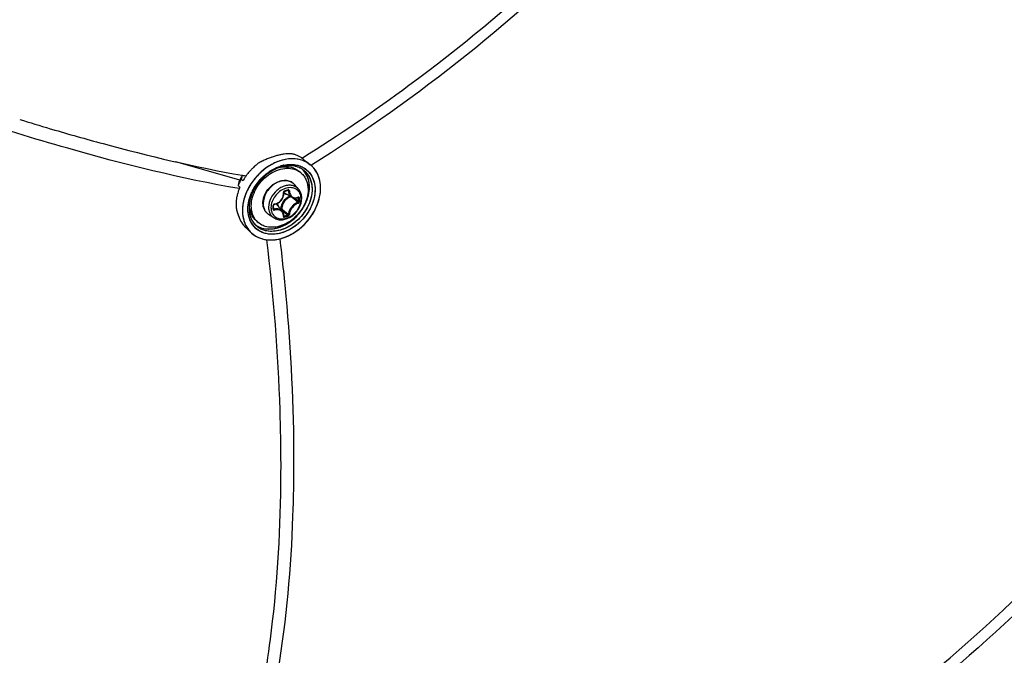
# Model space of a CAD drawing. Header units: millimetres. Extents: x 0 to 420, y 0 to 297.
# Tile 385 of 514: x 358 to 372, y 191 to 200. Entities that reach past the tile are written whole.
import ezdxf

# ---------------------------------------------------------------- set-up
doc = ezdxf.new("R2010")
doc.units = ezdxf.units.MM
doc.header["$LTSCALE"] = 23.1
doc.layers.get('0').update_dxf_attribs({"linetype": 'CONTINUOUS'})

msp = doc.modelspace()

# ---------------------------------------------------------------- linework, layer by layer
at = {"color": 7, "linetype": 'Continuous'}
for p, q in [((358.5304, 198.3038), (358.5495, 198.2983)), ((358.5304, 198.3038), (358.5496, 198.2982)), ((361.1307, 197.5958), (360.2529, 197.8492)), ((361.9828, 197.8999), (361.9907, 197.9048)), ((361.9829, 197.8998), (361.9908, 197.9047)), ((362.0026, 197.8857), (362.0979, 197.8096)), ((362.1162, 197.804), (362.1093, 197.7997)), ((362.1162, 197.804), (362.1094, 197.7997)), ((361.5386, 197.7156), (361.5488, 197.7223)), ((361.5547, 197.7261), (361.5556, 197.7267)), ((361.5552, 197.7249), (361.5561, 197.7255)), ((361.687, 197.7744), (361.6877, 197.7746)), ((361.687, 197.7743), (361.6877, 197.7744)), ((361.6925, 197.7905), (361.6932, 197.7907)), ((361.6991, 197.7786), (361.6969, 197.7778)), ((361.6991, 197.7786), (361.6969, 197.7779)), ((361.9732, 197.695), (361.9482, 197.7167)), ((361.1175, 197.5649), (361.1178, 197.5659)), ((361.1175, 197.5649), (361.1179, 197.5658)), ((361.1175, 197.5649), (361.1179, 197.5658)), ((361.1175, 197.5649), (361.1179, 197.5658)), ((361.1507, 197.6101), (361.1742, 197.5891)), ((361.1608, 197.6524), (361.1575, 197.6385)), ((361.1608, 197.6524), (361.1591, 197.6455)), ((361.1616, 197.6544), (361.1608, 197.6524)), ((361.1742, 197.5891), (361.1748, 197.5901)), ((361.1748, 197.5901), (361.1742, 197.5891)), ((361.2158, 197.6538), (361.2166, 197.6548)), ((361.2169, 197.6546), (361.2162, 197.6536)), ((361.4101, 197.6035), (361.4135, 197.6072)), ((361.411, 197.6045), (361.4135, 197.6072)), ((361.9381, 197.4751), (361.8827, 197.5376)), ((361.1074, 197.5226), (361.131, 197.5016)), ((361.2935, 197.4246), (361.294, 197.4256)), ((361.3088, 197.4318), (361.3087, 197.4315)), ((361.3275, 197.4691), (361.3274, 197.4689)), ((361.743, 197.4438), (361.7578, 197.4479)), ((361.8441, 197.3613), (361.7513, 197.4189)), ((361.7546, 197.482), (361.7542, 197.4819)), ((361.7546, 197.482), (361.7542, 197.4819)), ((361.7872, 197.4565), (361.7983, 197.4505)), ((361.2645, 197.2859), (361.2645, 197.2863)), ((361.2647, 197.2859), (361.2647, 197.2863)), ((361.8844, 197.3489), (361.8868, 197.3469)), ((361.928, 197.3571), (361.935, 197.3533)), ((361.9317, 197.3589), (361.9308, 197.3582)), ((361.9308, 197.3582), (361.9322, 197.3586)), ((361.9322, 197.3586), (361.9327, 197.3587)), ((361.5967, 197.0808), (361.5269, 197.1267)), ((361.5948, 197.2342), (361.5947, 197.2529)), ((361.5947, 197.2056), (361.5948, 197.2291)), ((361.5947, 197.2125), (361.604, 197.2001)), ((361.5948, 197.2291), (361.5948, 197.2342)), ((361.7163, 197.1725), (361.6463, 197.2558)), ((361.6932, 197.2052), (361.6896, 197.2042)), ((361.7029, 197.1884), (361.7186, 197.1751)), ((361.7186, 197.1751), (361.7363, 197.1601)), ((361.384, 197.0147), (361.359, 197.0363)), ((361.7341, 197.1043), (361.735, 197.1034)), ((361.7348, 197.1113), (361.7408, 197.1031)), ((361.735, 197.1034), (361.7359, 197.1029)), ((361.2135, 196.9452), (361.2884, 196.8749)), ((361.292, 196.8715), (361.2927, 196.8709)), ((361.2921, 196.8716), (361.2928, 196.871)), ((361.5012, 196.7789), (361.5013, 196.7788))]:
    msp.add_line(p, q, dxfattribs=at)
for points in [[(361.6055, 197.2643), (361.6151, 197.2661), (361.6278, 197.2697), (361.6402, 197.2743), (361.6522, 197.28), (361.6637, 197.2868), (361.6746, 197.2945), (361.6848, 197.3032), (361.6943, 197.3126), (361.7029, 197.3229), (361.7107, 197.3338), (361.7174, 197.3452), (361.7232, 197.3572), (361.7278, 197.3695), (361.7314, 197.3821), (361.7338, 197.3949), (361.735, 197.4078), (361.735, 197.4207)], [(361.735, 197.4207), (361.7342, 197.4312), (361.7342, 197.4326), (361.7345, 197.4342), (361.7349, 197.4357), (361.7356, 197.4372), (361.7364, 197.4387), (361.7374, 197.44), (361.7385, 197.4412), (361.7398, 197.4422), (361.7411, 197.443), (361.7424, 197.4436), (361.743, 197.4438)], [(361.7578, 197.4479), (361.7667, 197.4504), (361.7755, 197.453), (361.7903, 197.4574)], [(361.7903, 197.4574), (361.7909, 197.4576), (361.792, 197.4577), (361.7929, 197.4576), (361.7937, 197.4574), (361.794, 197.4573)], [(361.5947, 197.2529), (361.5947, 197.2537), (361.5949, 197.255), (361.5954, 197.2564), (361.5961, 197.2578), (361.597, 197.2591), (361.5981, 197.2604), (361.5994, 197.2615), (361.6007, 197.2624), (361.6021, 197.2632), (361.6036, 197.2638), (361.605, 197.2642), (361.6055, 197.2643)], [(361.844, 197.3614), (361.8478, 197.3591), (361.8562, 197.3551), (361.865, 197.352), (361.8742, 197.35), (361.8838, 197.3489)], [(361.8838, 197.3489), (361.8935, 197.3489), (361.9034, 197.35), (361.9134, 197.3521), (361.9234, 197.3552), (361.9308, 197.3582)], [(361.5953, 197.2032), (361.595, 197.2037), (361.5948, 197.2044), (361.5947, 197.2052), (361.5947, 197.2056)], [(361.7296, 197.15), (361.7258, 197.1584), (361.721, 197.1662), (361.7163, 197.1724)], [(361.7342, 197.1051), (361.7349, 197.1123), (361.7351, 197.1222), (361.7342, 197.1318), (361.7324, 197.1411), (361.7296, 197.15)], [(361.7341, 197.1042), (361.7342, 197.1042), (361.7342, 197.1041), (361.7342, 197.1042), (361.7342, 197.1046), (361.7342, 197.1051)]]:
    msp.add_lwpolyline(points, dxfattribs=at)
for centre, radius, start, end in [((368.6422, 232.4219), 35.585, 252.78602, 253.49148), ((361.8726, 197.0863), 0.8792, 102.73361, 106.14942), ((361.8723, 197.0873), 0.878, 102.72927, 106.14332), ((361.8533, 197.1691), 0.7941, 101.78574, 102.69442), ((361.8536, 197.1674), 0.7958, 101.78383, 102.69058), ((361.8358, 197.2568), 0.7047, 97.87782, 101.84842), ((361.8179, 197.3871), 0.5732, 93.29104, 97.88678), ((361.813, 197.4598), 0.5003, 91.97994, 93.21717), ((361.8129, 197.4621), 0.4979, 91.97148, 93.2143), ((361.8134, 197.4524), 0.5077, 92.60111, 93.21261), ((361.8127, 197.467), 0.4931, 91.97543, 92.60119), ((361.7662, 197.5652), 0.4005, 73.65406, 79.71494), ((361.7703, 197.58), 0.3851, 71.23839, 73.62864), ((361.7738, 197.5902), 0.3743, 67.34363, 71.24488), ((361.863, 197.1994), 0.7901, 127.21991, 131.0754), ((362.0517, 196.6082), 1.3906, 116.08177, 118.64554), ((362.0507, 196.6099), 1.3887, 116.07614, 118.64344), ((362.0346, 196.6425), 1.3522, 115.44296, 116.07045), ((362.032, 196.648), 1.3462, 115.44371, 116.0741), ((362.0368, 196.638), 1.3573, 115.7551, 116.06986), ((362.0324, 196.6471), 1.3471, 115.4424, 115.75511), ((362.0063, 196.703), 1.2855, 112.76225, 115.46319), ((362.0058, 196.7039), 1.2845, 112.75668, 115.45954), ((361.9631, 196.8059), 1.1739, 109.95143, 112.76107), ((361.9632, 196.8059), 1.1739, 109.95381, 112.76374), ((361.9389, 196.8716), 1.1039, 109.2057, 109.93254), ((361.938, 196.874), 1.1013, 109.20228, 109.93081), ((361.9108, 196.954), 1.0168, 106.14447, 109.23708), ((361.9105, 196.9551), 1.0157, 106.13986, 109.24115), ((361.8427, 197.3123), 0.5012, 102.31871, 106.12349), ((361.8418, 197.317), 0.4964, 102.35584, 103.39317), ((361.7776, 197.5995), 0.3643, 64.29577, 67.33588), ((361.7804, 197.6053), 0.3578, 60.83662, 64.2956), ((361.7832, 197.6103), 0.3521, 57.33749, 60.83495), ((361.7855, 197.6139), 0.3478, 54.20076, 57.33517), ((361.7859, 197.6145), 0.3472, 51.37396, 57.336), ((361.7865, 197.6153), 0.3461, 51.36713, 54.19768), ((361.8808, 197.5379), 0.3478, 49.06362, 51.38133), ((361.881, 197.538), 0.3475, 49.43387, 51.39061), ((361.881, 197.5381), 0.3474, 49.4293, 51.38417), ((361.8812, 197.5383), 0.3471, 49.06201, 49.42875), ((361.8814, 197.5386), 0.3468, 48.36292, 49.43332), ((361.8804, 197.5375), 0.3483, 44.96524, 49.05918), ((361.8811, 197.5382), 0.3473, 48.3608, 49.06306), ((361.878, 197.1819), 0.8131, 142.38471, 144.06306), ((361.8779, 197.182), 0.813, 142.38463, 144.06321), ((361.8799, 197.1804), 0.8156, 140.22939, 142.4104), ((361.8817, 197.1789), 0.8179, 138.61797, 140.23014), ((361.8811, 197.1795), 0.817, 136.35992, 138.63858), ((361.8783, 197.1821), 0.8132, 134.84869, 136.35979), ((361.8759, 197.1846), 0.8098, 132.32515, 134.86225), ((361.8725, 197.1882), 0.8048, 131.05872, 132.32465), ((361.9024, 197.1745), 0.652, 122.84072, 124.53992), ((361.9027, 197.1737), 0.6529, 122.20852, 124.48306), ((361.8395, 197.2854), 0.5128, 107.21386, 110.38523), ((361.8417, 197.2805), 0.5181, 109.0704, 110.43081), ((361.837, 197.2928), 0.505, 106.8857, 109.02169), ((361.8366, 197.2955), 0.5023, 107.31857, 109.07262), ((361.8527, 197.2785), 0.5364, 107.2419, 108.75764), ((361.832, 197.3102), 0.4869, 106.11326, 107.31584), ((361.8347, 197.3005), 0.4969, 106.09973, 107.20336), ((361.768, 197.3746), 0.408, 100.97552, 101.35029), ((361.8339, 197.3028), 0.4945, 106.06173, 106.88117), ((361.7672, 197.3788), 0.4037, 99.98891, 100.9766), ((361.8472, 197.2962), 0.518, 106.11336, 107.38578), ((361.8463, 197.2989), 0.5151, 103.41042, 107.28797), ((361.8305, 197.3152), 0.4817, 105.9539, 106.11066), ((361.8321, 197.3091), 0.488, 105.11803, 106.06203), ((361.8298, 197.3177), 0.4791, 105.11313, 105.95451), ((361.8319, 197.3103), 0.4867, 104.83782, 105.82661), ((361.8304, 197.3154), 0.4814, 104.29817, 105.11776), ((361.829, 197.3206), 0.4761, 104.81712, 105.11256), ((361.8241, 197.3418), 0.4543, 97.79946, 104.90926), ((361.8269, 197.3286), 0.4678, 102.17354, 104.82413), ((361.8277, 197.3263), 0.4702, 102.20598, 104.30323), ((361.8219, 197.3543), 0.4416, 97.02561, 102.2393), ((361.8224, 197.3503), 0.4456, 97.72424, 102.18987), ((361.8182, 197.3813), 0.4143, 94.73186, 97.73086), ((361.8198, 197.3678), 0.4279, 96.96922, 97.69949), ((361.8176, 197.3872), 0.4084, 93.52504, 96.99907), ((361.8186, 197.3782), 0.4175, 94.7478, 96.97546), ((361.8163, 197.4073), 0.3883, 88.61528, 94.76342), ((361.8175, 197.3905), 0.4051, 93.53633, 94.74277), ((361.8164, 197.4118), 0.3838, 88.61941, 93.56762), ((361.8162, 197.4129), 0.3827, 87.98349, 93.5437), ((361.8166, 197.4282), 0.3673, 87.95913, 88.58408), ((361.8167, 197.434), 0.3616, 84.94771, 88.58318), ((361.817, 197.4372), 0.3584, 84.9412, 87.96883), ((361.8169, 197.4377), 0.3579, 84.14986, 87.9618), ((361.8177, 197.4464), 0.3491, 84.13136, 84.93123), ((361.8191, 197.4589), 0.3366, 78.44528, 84.97884), ((361.8194, 197.4606), 0.3348, 78.43091, 84.164), ((361.8195, 197.4616), 0.3339, 77.96562, 84.17412), ((361.8218, 197.4735), 0.3217, 77.91771, 78.39418), ((361.8235, 197.4817), 0.3134, 74.42201, 78.40695), ((361.8234, 197.4808), 0.3143, 74.44279, 77.92903), ((361.8239, 197.4831), 0.3119, 73.90672, 77.93425), ((361.8253, 197.4879), 0.3069, 73.90758, 74.4307), ((361.8274, 197.4954), 0.2991, 66.87109, 74.43713), ((361.8279, 197.4966), 0.2979, 66.58429, 73.91867), ((361.8281, 197.4971), 0.2972, 66.85955, 73.93455), ((361.832, 197.5064), 0.2872, 63.20249, 66.83908), ((361.831, 197.5043), 0.2895, 66.54335, 66.82561), ((361.8319, 197.5063), 0.2874, 63.86204, 66.55225), ((361.8323, 197.5073), 0.2863, 63.18545, 66.54887), ((361.8068, 197.5028), 0.2542, 49.1138, 56.51182), ((361.8334, 197.5094), 0.2839, 62.93266, 63.85828), ((361.8338, 197.5102), 0.283, 62.92109, 63.17919), ((361.8379, 197.5178), 0.2744, 51.44966, 62.96675), ((361.8381, 197.518), 0.2742, 51.45353, 62.98167), ((361.7954, 197.5405), 0.2832, 42.60211, 45.71581), ((361.795, 197.5401), 0.2837, 42.65384, 45.69266), ((361.7942, 197.5393), 0.2849, 42.00251, 42.65523), ((361.7945, 197.5397), 0.2844, 41.99977, 42.60766), ((361.7945, 197.5397), 0.2844, 41.99938, 42.60345), ((361.7917, 197.5372), 0.2882, 34.71844, 41.98672), ((361.8289, 197.5079), 0.2877, 34.74605, 51.27615), ((361.8794, 197.5364), 0.3498, 41.21829, 48.34923), ((361.8806, 197.5377), 0.348, 44.96154, 48.35842), ((361.8786, 197.5357), 0.3509, 41.90395, 44.96067), ((361.8787, 197.5358), 0.3507, 41.9065, 44.96465), ((361.876, 197.5334), 0.3543, 37.77973, 41.90292), ((361.8772, 197.5344), 0.3527, 41.22612, 41.90576), ((361.8762, 197.5336), 0.354, 39.52411, 41.22544), ((361.8764, 197.5337), 0.3538, 39.52175, 41.22413), ((361.8729, 197.5309), 0.3583, 34.72676, 39.51368), ((361.8747, 197.5323), 0.356, 37.78559, 39.52394), ((361.8731, 197.5311), 0.3581, 35.68385, 37.78205), ((361.8727, 197.5308), 0.3586, 35.24001, 37.78436), ((361.8715, 197.5299), 0.36, 35.23776, 35.68506), ((361.8705, 197.5293), 0.3612, 34.73195, 35.23773), ((361.8712, 197.5297), 0.3604, 34.72691, 35.24162), ((361.8642, 197.525), 0.3688, 29.51432, 34.7143), ((361.8696, 197.5286), 0.3623, 34.16445, 34.73339), ((361.8702, 197.529), 0.3616, 34.16025, 34.72678), ((361.8638, 197.5248), 0.3692, 29.51431, 34.14524), ((361.8689, 197.5281), 0.3632, 33.67121, 34.16448), ((372.32, 194.851), 11.5265, 166.38196, 166.59805), ((361.7915, 197.2379), 0.741, 154.90576, 157.4038), ((361.6704, 197.3464), 0.5945, 157.76332, 158.33907), ((361.668, 197.3459), 0.5924, 156.12264, 158.20873), ((361.6656, 197.3469), 0.5899, 156.86327, 158.21106), ((361.6764, 197.3439), 0.6011, 155.71507, 157.76076), ((361.8115, 197.2285), 0.7631, 151.48132, 154.90182), ((361.6751, 197.3428), 0.6002, 155.07578, 156.86231), ((361.6774, 197.3418), 0.6027, 155.07809, 156.1259), ((361.6817, 197.3416), 0.6068, 155.23242, 155.71755), ((361.6951, 197.3351), 0.6217, 149.09967, 155.20959), ((361.6954, 197.3331), 0.6227, 149.15134, 155.05196), ((361.6875, 197.337), 0.6138, 152.33995, 155.07239), ((361.8225, 197.2226), 0.7756, 151.23878, 151.48994), ((361.8222, 197.2228), 0.7752, 151.35823, 151.48997), ((361.826, 197.2207), 0.7795, 150.03054, 151.35717), ((361.8263, 197.2205), 0.7799, 150.03073, 151.23795), ((361.6982, 197.3315), 0.6259, 150.77478, 152.34374), ((373.7576, 194.6046), 12.9603, 166.462, 166.59096), ((361.7048, 197.3278), 0.6335, 149.17312, 150.77515), ((363.9655, 213.5069), 16.0889, 259.97047, 260.16445), ((361.8584, 197.1947), 0.7897, 147.89268, 149.9534), ((361.8582, 197.1948), 0.7895, 147.89266, 149.95336), ((361.8688, 197.1882), 0.802, 146.16334, 147.89429), ((361.8688, 197.1882), 0.8019, 146.16314, 147.89435), ((361.8748, 197.1842), 0.8092, 144.52477, 146.19759), ((361.8748, 197.1842), 0.8092, 144.52481, 146.16403), ((361.8772, 197.1825), 0.8121, 144.0632, 144.43583), ((361.8771, 197.1826), 0.812, 144.06334, 144.43584), ((361.9271, 197.1387), 0.6952, 138.04167, 152.84659), ((361.9754, 197.0978), 0.8235, 138.07399, 138.89063), ((361.9749, 197.0983), 0.8228, 137.53713, 138.16579), ((361.94, 197.1283), 0.7118, 137.71544, 137.90983), ((361.7675, 197.4355), 0.1539, 50.53518, 52.38989), ((361.7676, 197.4357), 0.1537, 47.20358, 50.53486), ((361.7671, 197.4352), 0.1545, 41.53019, 47.1948), ((361.7259, 197.2462), 0.647, 165.78204, 167.8545), ((361.7483, 197.2404), 0.6702, 163.13124, 165.77749), ((361.7686, 197.2344), 0.6914, 161.51909, 163.13722), ((361.7909, 197.2268), 0.7149, 157.38804, 161.50705), ((361.8905, 197.1583), 0.6537, 153.26301, 156.16068), ((361.8876, 197.1598), 0.6504, 155.05221, 155.97876), ((361.8832, 197.162), 0.6455, 154.36211, 155.89977), ((361.8926, 197.1575), 0.6559, 154.2378, 155.05241), ((361.8861, 197.1606), 0.6488, 153.67762, 154.36295), ((361.8962, 197.1558), 0.6599, 153.69011, 154.23809), ((361.8891, 197.1592), 0.652, 153.18809, 153.67746), ((361.8986, 197.1546), 0.6626, 153.25566, 153.69019), ((361.9003, 197.1537), 0.6645, 152.96083, 153.25573), ((361.8924, 197.1575), 0.6558, 152.91998, 153.18831), ((361.8706, 197.1738), 0.6182, 153.67667, 155.36641), ((361.8746, 197.1717), 0.6227, 153.68606, 155.34026), ((361.8779, 197.1704), 0.6262, 153.70832, 155.32848), ((361.8876, 197.1653), 0.6372, 151.52143, 153.68459), ((361.8865, 197.1661), 0.6358, 151.56353, 153.7075), ((361.881, 197.1686), 0.6299, 151.50629, 153.67176), ((361.7986, 197.4952), 0.0898, 224.14979, 225.13489), ((361.7988, 197.4954), 0.0901, 225.16768, 238.19258), ((361.2129, 199.3833), 2.0045, 285.39308, 286.80749), ((361.8337, 197.2519), 0.2433, 109.07401, 109.22931), ((361.6224, 197.2595), 0.5425, 177.87165, 179.77367), ((361.5933, 197.2594), 0.5134, 179.74319, 184.87954), ((361.6417, 197.2588), 0.5618, 174.88937, 177.86579), ((361.6631, 197.2569), 0.5833, 172.67123, 174.89249), ((361.6846, 197.2541), 0.605, 170.23256, 172.66997), ((361.7064, 197.2504), 0.6271, 167.85273, 170.23305), ((361.745, 197.2095), 0.4871, 171.29778, 173.56747), ((361.7433, 197.2096), 0.4855, 172.51311, 173.57011), ((361.7356, 197.2105), 0.4778, 172.64471, 173.57179), ((361.7464, 197.2091), 0.4887, 170.96958, 172.64112), ((361.7533, 197.2083), 0.4956, 170.95843, 172.51147), ((361.6615, 197.2639), 0.3977, 177.19699, 179.98872), ((361.672, 197.2635), 0.4082, 176.85533, 177.20769), ((361.6108, 197.2485), 0.0216, 99.06376, 106.76369), ((361.5772, 197.1978), 0.0902, 40.02572, 53.88647), ((361.9134, 197.1756), 0.2113, 135.09832, 148.10442), ((361.8997, 197.1935), 0.202, 114.0645, 126.40526), ((353.7471, 187.7872), 12.5417, 49.56104, 49.72441), ((354.4822, 188.6486), 11.4092, 49.26308, 49.56466), ((353.9037, 187.8506), 12.4061, 49.65654, 49.94798), ((361.8893, 197.4616), 0.1071, 290.31697, 292.26307), ((361.8881, 197.4646), 0.1103, 292.2624, 294.07545), ((360.4697, 197.3296), 1.4654, 0.00233, 0.92882), ((360.5184, 197.3296), 1.4168, 359.05537, 0.00295), ((360.4715, 197.3287), 1.4783, 0.0024, 0.92888), ((360.5206, 197.3287), 1.4292, 359.05547, 0.00301), ((361.8264, 197.3634), 0.7592, 191.21781, 195.56133), ((361.8253, 197.3632), 0.758, 191.22125, 195.57067), ((361.7739, 197.3495), 0.7048, 195.61404, 196.17546), ((361.7648, 197.3468), 0.6954, 195.60533, 196.73877), ((361.7617, 197.3459), 0.6921, 196.17542, 196.74232), ((361.7026, 197.3274), 0.6302, 196.68026, 201.56551), ((361.7382, 197.3388), 0.6676, 196.73603, 198.3293), ((361.6861, 197.3212), 0.6126, 198.30407, 201.59401), ((359.4474, 197.2243), 2.1407, 0.00233, 0.64253), ((359.5274, 197.2243), 2.0607, 359.34524, 0.00194), ((361.5919, 197.2056), 0.00271, 351.60329, 359.32144), ((361.562, 197.1975), 0.1114, 16.50857, 23.3442), ((369.3591, 206.2894), 11.8794, 229.89404, 230.16205), ((368.8492, 205.5817), 11.0235, 229.81565, 230.16603), ((368.4107, 205.1522), 10.3986, 230.16047, 230.51372), ((361.4698, 197.5447), 0.7785, 330.51232, 333.67169), ((361.4691, 197.5451), 0.7793, 330.51223, 333.32698), ((361.4784, 197.5403), 0.7688, 333.03735, 333.33657), ((361.48, 197.5395), 0.767, 333.33655, 333.68263), ((361.4815, 197.5388), 0.7653, 333.33401, 333.67764), ((361.4894, 197.5349), 0.7565, 333.67652, 336.5845), ((361.4822, 197.5384), 0.7645, 333.67993, 333.98757), ((361.4836, 197.5377), 0.7629, 333.67772, 333.98992), ((361.491, 197.5342), 0.7548, 333.98554, 336.58777), ((361.4845, 197.5373), 0.762, 333.98758, 334.25893), ((361.6328, 197.3003), 0.5553, 201.61066, 204.26789), ((361.6133, 197.292), 0.5342, 201.55293, 206.95997), ((361.5945, 197.283), 0.5133, 204.26617, 207.01786), ((361.5711, 197.2712), 0.4871, 207.03555, 207.75079), ((361.5653, 197.2683), 0.4806, 207.03499, 208.48069), ((361.5617, 197.2663), 0.4765, 207.75075, 208.47792), ((361.5418, 197.2554), 0.4538, 208.46379, 210.92837), ((361.5063, 197.2339), 0.4123, 210.90798, 214.67787), ((361.4732, 197.2111), 0.3721, 214.68892, 218.3262), ((361.5618, 197.1658), 0.3128, 210.79009, 214.71405), ((361.5597, 197.1647), 0.3104, 211.08808, 222.74439), ((361.5494, 197.1807), 0.286, 212.43965, 214.72904), ((361.5448, 197.1775), 0.2804, 212.39315, 214.45567), ((361.5486, 197.1801), 0.285, 214.19294, 214.45497), ((361.542, 197.1755), 0.2769, 214.45948, 214.72693), ((361.5482, 197.1798), 0.2845, 214.45497, 214.71783), ((361.5474, 197.1793), 0.2836, 214.73191, 215.05701), ((361.5456, 197.178), 0.2813, 214.72695, 215.01924), ((361.5402, 197.1741), 0.2746, 214.9928, 226.78066), ((361.5402, 197.1739), 0.2745, 215.00809, 226.75845), ((361.5103, 197.2111), 0.2812, 231.40537, 232.72204), ((361.5102, 197.2109), 0.281, 231.40641, 232.71341), ((361.5505, 197.2069), 0.2543, 221.70798, 229.09647), ((361.366, 198.4902), 1.4368, 285.12112, 287.07727), ((361.3667, 198.4883), 1.4495, 285.13021, 287.08635), ((361.4496, 197.1925), 0.3421, 218.33078, 221.73229), ((361.4367, 197.1812), 0.3249, 221.75381, 222.68818), ((361.4305, 197.1755), 0.3165, 221.73012, 224.72938), ((361.4287, 197.1737), 0.3139, 222.68188, 224.73879), ((361.4185, 197.1636), 0.2996, 224.73899, 226.81653), ((361.4173, 197.1625), 0.2979, 224.74023, 226.8287), ((361.541, 197.1402), 0.3666, 210.74294, 214.71596), ((361.5314, 197.1334), 0.3548, 214.70639, 226.77538), ((361.5265, 197.1287), 0.348, 226.8293, 227.79329), ((361.5261, 197.1284), 0.3475, 226.82444, 227.64699), ((361.526, 197.1282), 0.3473, 226.82953, 227.64514), ((361.5556, 197.1616), 0.3052, 214.72363, 222.49614), ((361.5114, 197.2126), 0.2831, 232.71269, 236.28952), ((361.5113, 197.2124), 0.2828, 232.71654, 236.28836), ((361.5129, 197.2148), 0.2857, 236.28886, 238.55735), ((361.5129, 197.2148), 0.2856, 236.28857, 238.56261), ((361.5127, 197.2145), 0.2854, 236.28744, 238.55443), ((361.5406, 197.3616), 0.5872, 282.31726, 286.1187), ((361.5411, 197.3596), 0.5851, 282.31161, 285.71908), ((361.5379, 197.3713), 0.5972, 285.35535, 285.70945), ((361.5369, 197.3749), 0.601, 285.70949, 286.104), ((361.5372, 197.3737), 0.5997, 285.7065, 286.11081), ((361.5315, 197.3928), 0.6196, 286.11887, 289.45337), ((361.536, 197.3782), 0.6044, 286.1021, 286.47325), ((361.5363, 197.3771), 0.6032, 286.11084, 286.476), ((361.5311, 197.394), 0.6209, 286.48834, 289.45258), ((361.5352, 197.3809), 0.6072, 286.47321, 286.78892)]:
    msp.add_arc(centre, radius, start, end, dxfattribs=at)
for points, knots in [([(361.9908, 197.9047), (362.4908, 198.217), (364.4126, 199.5243), (366.1371, 201.1278), (367.2446, 202.4625)], [0, 0, 0, 0, 0.2536739, 1, 1, 1, 1]), ([(367.3115, 202.3138), (366.951, 201.8807), (365.4055, 200.1775), (363.5859, 198.7262), (362.1162, 197.804)], [0, 0, 0, 0, 0.2451379, 1, 1, 1, 1]), ([(361.1234, 197.4807), (360.3294, 197.6187), (358.6021, 198.0458), (356.9166, 198.6068), (356.006, 198.9393)], [0, 0, 0, 0, 0.4539603, 1, 1, 1, 1]), ([(358.5496, 198.2982), (358.7838, 198.2289), (359.6465, 197.9842), (360.5209, 197.7775), (361.1635, 197.6639)], [0, 0, 0, 0, 0.2723603, 1, 1, 1, 1]), ([(361.9956, 197.8665), (361.9466, 197.8843), (361.8356, 197.8999), (361.6658, 197.8654), (361.5011, 197.7802), (361.4054, 197.6956), (361.3622, 197.6475)], [0, 0, 0, 0, 0.2211964, 0.4633116, 0.7255058, 1, 1, 1, 1]), ([(361.9958, 197.8665), (361.9468, 197.8842), (361.8358, 197.8999), (361.666, 197.8655), (361.5015, 197.7805), (361.4058, 197.696), (361.3627, 197.648)], [0, 0, 0, 0, 0.2214475, 0.4636666, 0.7257456, 1, 1, 1, 1]), ([(361.7035, 197.8688), (361.6726, 197.8599), (361.5471, 197.8126), (361.4366, 197.7288), (361.3679, 197.6538)], [0, 0, 0, 0, 0.2399661, 1, 1, 1, 1]), ([(361.6937, 197.7908), (361.7512, 197.8087), (361.8681, 197.8247), (361.9817, 197.7859), (362.0263, 197.755)], [0, 0, 0, 0, 0.5261893, 1, 1, 1, 1]), ([(361.9964, 197.8663), (361.9518, 197.8825), (361.852, 197.8987), (361.7529, 197.8831), (361.7035, 197.8688)], [0, 0, 0, 0, 0.4795406, 1, 1, 1, 1]), ([(361.8415, 197.8125), (361.8908, 197.8112), (361.9884, 197.7904), (362.1051, 197.6951), (362.1661, 197.5531), (362.1671, 197.3881), (362.1122, 197.2192), (361.9784, 197.0172), (361.8187, 196.9059), (361.7036, 196.8726)], [0, 0, 0, 0, 0.1121301, 0.2188377, 0.3298911, 0.4521857, 0.5863138, 0.7276421, 1, 1, 1, 1]), ([(361.7356, 197.8019), (361.7444, 197.8038), (361.7787, 197.8104), (361.8138, 197.8131), (361.8398, 197.8125)], [0, 0, 0, 0, 0.2565346, 1, 1, 1, 1]), ([(361.7357, 197.802), (361.7446, 197.8039), (361.7795, 197.8105), (361.8152, 197.8131), (361.8415, 197.8125)], [0, 0, 0, 0, 0.2562775, 1, 1, 1, 1]), ([(361.8398, 197.8125), (361.8568, 197.8121), (361.9215, 197.8068), (361.9851, 197.7831), (362.0247, 197.7561)], [0, 0, 0, 0, 0.2615747, 1, 1, 1, 1]), ([(361.2888, 197.2424), (361.2888, 197.3229), (361.3273, 197.4479), (361.4249, 197.5845), (361.5207, 197.6716), (361.6297, 197.7329), (361.7435, 197.7635), (361.8533, 197.76), (361.9192, 197.7333), (361.947, 197.7149)], [0, 0, 0, 0, 0.254142, 0.391, 0.527564, 0.6590128, 0.7817715, 0.8946942, 1, 1, 1, 1]), ([(361.6724, 197.7702), (361.6372, 197.7581), (361.4967, 197.6919), (361.3834, 197.5722), (361.3275, 197.4691)], [0, 0, 0, 0, 0.2412357, 1, 1, 1, 1]), ([(361.6608, 197.7661), (361.6267, 197.7534), (361.4912, 197.6864), (361.3819, 197.5694), (361.3275, 197.4691)], [0, 0, 0, 0, 0.2420256, 1, 1, 1, 1]), ([(361.4829, 196.9293), (361.572, 196.9168), (361.7197, 196.9528), (361.8779, 197.0631), (361.9818, 197.1783), (362.0548, 197.3119), (362.0907, 197.4524), (362.0853, 197.5874), (362.0517, 197.6679), (362.0285, 197.7013)], [0, 0, 0, 0, 0.2392169, 0.3736719, 0.5114581, 0.6468225, 0.7746668, 0.8921118, 1, 1, 1, 1]), ([(362.0653, 197.6719), (362.0893, 197.6373), (362.1237, 197.5532), (362.127, 197.4126), (362.0864, 197.2671), (362.0067, 197.1302), (361.8952, 197.0147), (361.7287, 196.9088), (361.5744, 196.8817), (361.4856, 196.903)], [0, 0, 0, 0, 0.1084862, 0.2269756, 0.3561479, 0.4926703, 0.6309273, 0.7648042, 1, 1, 1, 1]), ([(362.1024, 197.6787), (362.1278, 197.6421), (362.1642, 197.5533), (362.1678, 197.4047), (362.1252, 197.2509), (362.0413, 197.106), (361.9237, 196.9836), (361.7478, 196.8709), (361.5849, 196.8414), (361.4907, 196.8633)], [0, 0, 0, 0, 0.1084249, 0.2268332, 0.3559014, 0.4923368, 0.6305622, 0.7644904, 1, 1, 1, 1]), ([(361.5488, 197.7223), (361.5602, 197.7297), (361.6057, 197.7571), (361.6548, 197.7787), (361.6925, 197.7905)], [0, 0, 0, 0, 0.256626, 1, 1, 1, 1]), ([(361.6536, 196.9435), (361.7367, 196.9675), (361.8941, 197.0613), (362.028, 197.2428), (362.0823, 197.4086), (362.0912, 197.5299), (362.0674, 197.6411), (362.0292, 197.7041), (362.0059, 197.73)], [0, 0, 0, 0, 0.2609894, 0.5322892, 0.6619734, 0.7830619, 0.8949756, 1, 1, 1, 1]), ([(362.0089, 197.7324), (362.0373, 197.7097), (362.0868, 197.6509), (362.1245, 197.5387), (362.1256, 197.4123), (362.0787, 197.2354), (361.9431, 197.0386), (361.7772, 196.9367), (361.689, 196.9113)], [0, 0, 0, 0, 0.1045242, 0.214592, 0.3339673, 0.4629487, 0.735941, 1, 1, 1, 1]), ([(361.6972, 197.7764), (361.7425, 197.7843), (361.8125, 197.7844), (361.8965, 197.7543), (361.9323, 197.7304), (361.9482, 197.7167)], [0, 0, 0, 0, 0.5195831, 0.7628388, 1, 1, 1, 1]), ([(361.9732, 197.695), (361.9884, 197.6819), (362.016, 197.6514), (362.057, 197.5769), (362.0683, 197.5111), (362.0683, 197.4674)], [0, 0, 0, 0, 0.2380206, 0.4816823, 1, 1, 1, 1]), ([(362.0286, 197.2683), (362.0487, 197.3089), (362.0791, 197.3919), (362.0922, 197.5192), (362.0698, 197.6365), (362.0302, 197.7029), (362.0059, 197.73)], [0, 0, 0, 0, 0.2780144, 0.5375153, 0.77657, 1, 1, 1, 1]), ([(362.0089, 197.7324), (362.04, 197.7075), (362.0935, 197.6414), (362.1289, 197.5149), (362.1202, 197.3743), (362.0876, 197.2822), (362.0654, 197.2373)], [0, 0, 0, 0, 0.2229712, 0.4599817, 0.7193774, 1, 1, 1, 1]), ([(362.0247, 197.7561), (362.0609, 197.7313), (362.1246, 197.6625), (362.1691, 197.5247), (362.1625, 197.3696), (362.127, 197.2678), (362.1025, 197.2181)], [0, 0, 0, 0, 0.2232137, 0.4592672, 0.7183964, 1, 1, 1, 1]), ([(362.1709, 197.2064), (362.2106, 197.2888), (362.2596, 197.4588), (362.2246, 197.637), (362.1851, 197.7067)], [0, 0, 0, 0, 0.533174, 1, 1, 1, 1]), ([(362.1836, 197.2343), (362.2197, 197.3177), (362.2611, 197.4885), (362.2152, 197.6634), (362.1712, 197.7295)], [0, 0, 0, 0, 0.5337438, 1, 1, 1, 1]), ([(361.3622, 197.6475), (361.3162, 197.5961), (361.2383, 197.484), (361.171, 197.298), (361.1611, 197.1137), (361.1978, 197.0001), (361.226, 196.9528)], [0, 0, 0, 0, 0.2752644, 0.5382888, 0.7801289, 1, 1, 1, 1]), ([(361.3619, 197.6471), (361.316, 197.5958), (361.2382, 197.4838), (361.171, 197.298), (361.1611, 197.1138), (361.1978, 197.0002), (361.2259, 196.9529)], [0, 0, 0, 0, 0.2750192, 0.5380508, 0.7800596, 1, 1, 1, 1]), ([(361.3549, 197.6392), (361.3435, 197.6261), (361.2996, 197.5725), (361.2626, 197.5134), (361.2396, 197.467)], [0, 0, 0, 0, 0.2521163, 1, 1, 1, 1]), ([(361.8614, 197.5575), (361.8451, 197.57), (361.8057, 197.5891), (361.7383, 197.5945), (361.6676, 197.5781), (361.5994, 197.5419), (361.5391, 197.489), (361.4774, 197.4049), (361.4529, 197.3272), (361.4529, 197.2772)], [0, 0, 0, 0, 0.1048967, 0.2168992, 0.3389042, 0.4701201, 0.6070029, 0.7445487, 1, 1, 1, 1]), ([(361.4576, 197.3477), (361.4702, 197.3974), (361.5214, 197.491), (361.6066, 197.555), (361.6541, 197.5745)], [0, 0, 0, 0, 0.4999949, 1, 1, 1, 1]), ([(361.6541, 197.5745), (361.6746, 197.583), (361.7166, 197.595), (361.7803, 197.5954), (361.8384, 197.5768), (361.8699, 197.552), (361.8827, 197.5376)], [0, 0, 0, 0, 0.2705736, 0.5245053, 0.7651553, 1, 1, 1, 1]), ([(361.2396, 197.467), (361.1977, 197.3824), (361.1461, 197.2073), (361.184, 197.0233), (361.2262, 196.9525)], [0, 0, 0, 0, 0.534142, 1, 1, 1, 1]), ([(361.2947, 197.0031), (361.2596, 197.0608), (361.2251, 197.2098), (361.2621, 197.3542), (361.2935, 197.4246)], [0, 0, 0, 0, 0.4669358, 1, 1, 1, 1]), ([(361.2931, 197.0057), (361.2589, 197.0631), (361.2256, 197.2103), (361.2618, 197.3529), (361.2926, 197.4225)], [0, 0, 0, 0, 0.4674273, 1, 1, 1, 1]), ([(361.3087, 197.4315), (361.3031, 197.4194), (361.2831, 197.3717), (361.2692, 197.3213), (361.2634, 197.2833)], [0, 0, 0, 0, 0.2570407, 1, 1, 1, 1]), ([(361.3087, 197.4315), (361.3032, 197.4196), (361.2835, 197.3727), (361.2698, 197.3232), (361.2638, 197.2858)], [0, 0, 0, 0, 0.2572333, 1, 1, 1, 1]), ([(362.0683, 197.4674), (362.0683, 197.3947), (362.0369, 197.282), (361.9554, 197.1543), (361.874, 197.069), (361.7794, 197.0029), (361.6777, 196.9604), (361.5753, 196.9445), (361.5088, 196.9533), (361.4785, 196.9627)], [0, 0, 0, 0, 0.2486648, 0.3825122, 0.5173765, 0.6492377, 0.7746577, 0.8915633, 1, 1, 1, 1]), ([(361.8686, 197.5193), (361.851, 197.5247), (361.8122, 197.5296), (361.7527, 197.5203), (361.6935, 197.4954), (361.62, 197.4439), (361.55, 197.3554), (361.5257, 197.2674), (361.5257, 197.2252)], [0, 0, 0, 0, 0.1086407, 0.2257623, 0.3513902, 0.4834417, 0.7511469, 1, 1, 1, 1]), ([(361.7536, 197.4817), (361.7267, 197.4723), (361.6747, 197.4432), (361.5942, 197.3618), (361.5595, 197.2754), (361.5595, 197.2195)], [0, 0, 0, 0, 0.2497724, 0.5108703, 1, 1, 1, 1]), ([(361.6074, 197.2698), (361.6251, 197.2727), (361.6602, 197.2858), (361.7019, 197.3229), (361.7275, 197.3722), (361.7309, 197.409), (361.7289, 197.4264)], [0, 0, 0, 0, 0.2484899, 0.5040312, 0.7572025, 1, 1, 1, 1]), ([(361.745, 197.4507), (361.7401, 197.4493), (361.7312, 197.4424), (361.7282, 197.4315), (361.7289, 197.4264)], [0, 0, 0, 0, 0.497141, 1, 1, 1, 1]), ([(361.7289, 197.4263), (361.7303, 197.4268), (361.7324, 197.4275), (361.7343, 197.4296), (361.7342, 197.4305)], [0, 0, 0, 0, 0.63264, 1, 1, 1, 1]), ([(361.7349, 197.4188), (361.7382, 197.4164), (361.7522, 197.4074), (361.7685, 197.4022), (361.7809, 197.4004)], [0, 0, 0, 0, 0.2452834, 1, 1, 1, 1]), ([(361.745, 197.4507), (361.7451, 197.4498), (361.7452, 197.4475), (361.7445, 197.4442), (361.743, 197.4438)], [0, 0, 0, 0, 0.3479999, 1, 1, 1, 1]), ([(361.8874, 197.4812), (361.8678, 197.4898), (361.8221, 197.4984), (361.7769, 197.4897), (361.7546, 197.482)], [0, 0, 0, 0, 0.4759677, 1, 1, 1, 1]), ([(361.7925, 197.4644), (361.7926, 197.4635), (361.7927, 197.4612), (361.7919, 197.4579), (361.7903, 197.4574)], [0, 0, 0, 0, 0.3397672, 1, 1, 1, 1]), ([(361.8117, 197.4503), (361.8114, 197.4548), (361.8081, 197.462), (361.7994, 197.4655), (361.7948, 197.4651), (361.7925, 197.4644)], [0, 0, 0, 0, 0.502703, 0.7449897, 1, 1, 1, 1]), ([(361.7983, 197.4505), (361.7982, 197.4512), (361.7977, 197.4539), (361.7958, 197.4563), (361.794, 197.4573)], [0, 0, 0, 0, 0.2645763, 1, 1, 1, 1]), ([(361.7983, 197.4505), (361.7993, 197.4322), (361.8068, 197.3976), (361.8303, 197.3699), (361.844, 197.3614)], [0, 0, 0, 0, 0.5312285, 1, 1, 1, 1]), ([(361.8117, 197.4502), (361.8093, 197.4496), (361.8048, 197.4492), (361.8002, 197.4496), (361.7983, 197.4505)], [0, 0, 0, 0, 0.5363997, 1, 1, 1, 1]), ([(361.8117, 197.4503), (361.8124, 197.4379), (361.8168, 197.4141), (361.8331, 197.3832), (361.8582, 197.3618), (361.879, 197.3561), (361.8892, 197.3554)], [0, 0, 0, 0, 0.2791044, 0.5338538, 0.7692548, 1, 1, 1, 1]), ([(361.9381, 197.4751), (361.929, 197.4853), (361.9076, 197.5036), (361.882, 197.5152), (361.8686, 197.5193)], [0, 0, 0, 0, 0.4956196, 1, 1, 1, 1]), ([(361.9725, 197.3387), (361.9725, 197.3544), (361.969, 197.3848), (361.9522, 197.4265), (361.9246, 197.4602), (361.9003, 197.4755), (361.8874, 197.4812)], [0, 0, 0, 0, 0.2672634, 0.518158, 0.7592288, 1, 1, 1, 1]), ([(361.9824, 197.3499), (361.9824, 197.373), (361.9756, 197.4184), (361.9526, 197.4586), (361.9381, 197.4751)], [0, 0, 0, 0, 0.5124293, 1, 1, 1, 1]), ([(361.2609, 197.264), (361.2559, 197.2199), (361.2579, 197.1338), (361.2904, 197.0531), (361.3129, 197.02)], [0, 0, 0, 0, 0.5255264, 1, 1, 1, 1]), ([(361.2609, 197.2641), (361.2561, 197.2215), (361.2576, 197.1385), (361.2873, 197.0601), (361.3081, 197.0273)], [0, 0, 0, 0, 0.524813, 1, 1, 1, 1]), ([(361.2609, 197.264), (361.2561, 197.2214), (361.2577, 197.1384), (361.2873, 197.06), (361.3081, 197.0273)], [0, 0, 0, 0, 0.5250398, 1, 1, 1, 1]), ([(361.359, 197.0363), (361.3438, 197.0495), (361.3161, 197.08), (361.2751, 197.1545), (361.2638, 197.2202), (361.2638, 197.264)], [0, 0, 0, 0, 0.2380206, 0.4816823, 1, 1, 1, 1]), ([(361.4493, 197.2829), (361.4493, 197.2882), (361.45, 197.31), (361.4536, 197.3317), (361.4576, 197.3477)], [0, 0, 0, 0, 0.2444382, 1, 1, 1, 1]), ([(361.5269, 197.1267), (361.5147, 197.1347), (361.4922, 197.1543), (361.4587, 197.205), (361.4493, 197.252), (361.4493, 197.2829)], [0, 0, 0, 0, 0.2419835, 0.4867676, 1, 1, 1, 1]), ([(361.4529, 197.2772), (361.4529, 197.2472), (361.4617, 197.2018), (361.4939, 197.153), (361.5153, 197.1343), (361.5269, 197.1267)], [0, 0, 0, 0, 0.5179821, 0.7609119, 1, 1, 1, 1]), ([(361.4829, 196.9293), (361.5874, 196.9146), (361.7616, 196.9682), (361.9329, 197.1146), (362.002, 197.2146), (362.0286, 197.2683)], [0, 0, 0, 0, 0.468934, 0.733843, 1, 1, 1, 1]), ([(361.5835, 197.1299), (361.5939, 197.1132), (361.6229, 197.0834), (361.6829, 197.0619), (361.7506, 197.065), (361.8188, 197.0909), (361.8809, 197.1364), (361.9458, 197.2141), (361.9725, 197.2899), (361.9725, 197.3387)], [0, 0, 0, 0, 0.1054881, 0.2137141, 0.3314756, 0.4606216, 0.5982861, 0.7387156, 1, 1, 1, 1]), ([(361.6046, 197.2692), (361.6, 197.2678), (361.5917, 197.2622), (361.5879, 197.2528), (361.588, 197.2483)], [0, 0, 0, 0, 0.5156763, 1, 1, 1, 1]), ([(361.5967, 197.0808), (361.6138, 197.0696), (361.6535, 197.0533), (361.7192, 197.0506), (361.7859, 197.0679), (361.849, 197.1028), (361.9042, 197.1525), (361.9605, 197.231), (361.9824, 197.3032), (361.9824, 197.3499)], [0, 0, 0, 0, 0.1107595, 0.2265841, 0.3495359, 0.4792789, 0.6132266, 0.7474709, 1, 1, 1, 1]), ([(361.6074, 197.2698), (361.6074, 197.2685), (361.6073, 197.2666), (361.6062, 197.2644), (361.6055, 197.2643)], [0, 0, 0, 0, 0.6503056, 1, 1, 1, 1]), ([(361.6643, 197.2416), (361.6629, 197.2448), (361.6569, 197.257), (361.6485, 197.2679), (361.6412, 197.2748)], [0, 0, 0, 0, 0.2552468, 1, 1, 1, 1]), ([(361.7073, 197.2644), (361.7053, 197.2596), (361.6982, 197.2405), (361.694, 197.2203), (361.6932, 197.2052)], [0, 0, 0, 0, 0.2588965, 1, 1, 1, 1]), ([(361.7341, 197.2872), (361.73, 197.2806), (361.7158, 197.2547), (361.7075, 197.2252), (361.7064, 197.2034)], [0, 0, 0, 0, 0.2615924, 1, 1, 1, 1]), ([(361.7798, 197.3561), (361.7719, 197.3503), (361.7419, 197.3249), (361.7187, 197.2915), (361.7073, 197.2644)], [0, 0, 0, 0, 0.2511189, 1, 1, 1, 1]), ([(361.8313, 197.3693), (361.8252, 197.367), (361.8004, 197.3558), (361.7783, 197.3392), (361.7638, 197.3247)], [0, 0, 0, 0, 0.2424155, 1, 1, 1, 1]), ([(361.9277, 197.2935), (361.911, 197.2874), (361.8783, 197.2681), (361.8382, 197.2275), (361.8092, 197.1793), (361.7994, 197.1437), (361.7983, 197.1268)], [0, 0, 0, 0, 0.2417402, 0.5075678, 0.7691952, 1, 1, 1, 1]), ([(361.9331, 197.281), (361.9175, 197.2751), (361.8871, 197.2568), (361.8495, 197.2187), (361.8223, 197.1736), (361.8128, 197.1403), (361.8117, 197.1245)], [0, 0, 0, 0, 0.2414613, 0.5077277, 0.7697022, 1, 1, 1, 1]), ([(361.8892, 197.3554), (361.8923, 197.3552), (361.9049, 197.3551), (361.9175, 197.3578), (361.9265, 197.3612)], [0, 0, 0, 0, 0.2424988, 1, 1, 1, 1]), ([(361.9277, 197.2935), (361.9288, 197.294), (361.9329, 197.297), (361.9352, 197.3024), (361.935, 197.3062)], [0, 0, 0, 0, 0.2336287, 1, 1, 1, 1]), ([(361.9331, 197.281), (361.9333, 197.2846), (361.9317, 197.2894), (361.9286, 197.2929), (361.9277, 197.2935)], [0, 0, 0, 0, 0.7664588, 1, 1, 1, 1]), ([(361.9331, 197.3639), (361.9331, 197.3633), (361.9331, 197.3616), (361.9326, 197.3597), (361.9317, 197.3589)], [0, 0, 0, 0, 0.2968379, 1, 1, 1, 1]), ([(361.935, 197.3533), (361.935, 197.3539), (361.935, 197.3559), (361.9338, 197.358), (361.9326, 197.3587)], [0, 0, 0, 0, 0.2954266, 1, 1, 1, 1]), ([(361.9496, 197.3527), (361.9495, 197.3567), (361.9471, 197.3634), (361.939, 197.3657), (361.935, 197.3647), (361.9331, 197.3639)], [0, 0, 0, 0, 0.5003916, 0.7344564, 1, 1, 1, 1]), ([(361.9331, 197.281), (361.9353, 197.2819), (361.9439, 197.2873), (361.9494, 197.2975), (361.9496, 197.3052)], [0, 0, 0, 0, 0.2401002, 1, 1, 1, 1]), ([(361.9496, 197.3527), (361.9472, 197.3517), (361.9421, 197.3511), (361.937, 197.352), (361.935, 197.3533)], [0, 0, 0, 0, 0.5201631, 1, 1, 1, 1]), ([(361.9496, 197.3051), (361.9472, 197.3041), (361.9421, 197.3036), (361.9369, 197.3048), (361.935, 197.3062)], [0, 0, 0, 0, 0.5166823, 1, 1, 1, 1]), ([(361.3606, 197.0377), (361.3371, 197.0641), (361.2996, 197.1299), (361.2888, 197.2042), (361.2888, 197.2424)], [0, 0, 0, 0, 0.4811075, 1, 1, 1, 1]), ([(362.0654, 197.2373), (362.0372, 197.1804), (361.9637, 197.0751), (361.8177, 196.9572), (361.6528, 196.8915), (361.5372, 196.8907), (361.4859, 196.903)], [0, 0, 0, 0, 0.2666703, 0.5310693, 0.77803, 1, 1, 1, 1]), ([(362.1025, 197.2181), (362.0728, 197.1581), (361.9952, 197.0469), (361.8412, 196.9221), (361.6673, 196.8522), (361.5452, 196.8507), (361.4908, 196.8633)], [0, 0, 0, 0, 0.2664661, 0.5307765, 0.7778193, 1, 1, 1, 1]), ([(361.5257, 197.2252), (361.5257, 197.2179), (361.527, 197.1901), (361.5341, 197.1623), (361.5428, 197.1436)], [0, 0, 0, 0, 0.2611995, 1, 1, 1, 1]), ([(361.5428, 197.1436), (361.5488, 197.1309), (361.5639, 197.1071), (361.5851, 197.0884), (361.5967, 197.0808)], [0, 0, 0, 0, 0.5043912, 1, 1, 1, 1]), ([(361.5595, 197.2195), (361.5595, 197.2034), (361.5632, 197.172), (361.5755, 197.1428), (361.5835, 197.1299)], [0, 0, 0, 0, 0.5161847, 1, 1, 1, 1]), ([(361.588, 197.2483), (361.5889, 197.2485), (361.5915, 197.2491), (361.5947, 197.2511), (361.5947, 197.2529)], [0, 0, 0, 0, 0.335626, 1, 1, 1, 1]), ([(361.588, 197.2008), (361.5889, 197.2009), (361.5914, 197.2015), (361.5944, 197.2034), (361.5946, 197.2052)], [0, 0, 0, 0, 0.3213233, 1, 1, 1, 1]), ([(361.588, 197.2008), (361.588, 197.1986), (361.5889, 197.1941), (361.595, 197.1869), (361.6029, 197.186), (361.6074, 197.187)], [0, 0, 0, 0, 0.2451514, 0.4837975, 1, 1, 1, 1]), ([(361.5953, 197.2032), (361.5962, 197.202), (361.599, 197.2), (361.6024, 197.1998), (361.604, 197.2001)], [0, 0, 0, 0, 0.4817975, 1, 1, 1, 1]), ([(361.7163, 197.1725), (361.7105, 197.1793), (361.6958, 197.1915), (361.6683, 197.2021), (361.6368, 197.2053), (361.615, 197.2025), (361.604, 197.2001)], [0, 0, 0, 0, 0.2228824, 0.4615584, 0.7209435, 1, 1, 1, 1]), ([(361.6074, 197.187), (361.6074, 197.1894), (361.6066, 197.1939), (361.6052, 197.1983), (361.604, 197.2001)], [0, 0, 0, 0, 0.5266706, 1, 1, 1, 1]), ([(361.7196, 197.1515), (361.7149, 197.1594), (361.7017, 197.174), (361.6742, 197.1873), (361.6416, 197.192), (361.6189, 197.1895), (361.6074, 197.187)], [0, 0, 0, 0, 0.2213815, 0.457911, 0.7176489, 1, 1, 1, 1]), ([(361.6933, 197.2053), (361.6956, 197.2058), (361.7001, 197.2059), (361.7046, 197.2046), (361.7064, 197.2034)], [0, 0, 0, 0, 0.5264192, 1, 1, 1, 1]), ([(361.6933, 197.2053), (361.6933, 197.2047), (361.6934, 197.2023), (361.694, 197.2), (361.6946, 197.1983)], [0, 0, 0, 0, 0.2342771, 1, 1, 1, 1]), ([(361.6988, 197.1932), (361.7018, 197.1947), (361.705, 197.1982), (361.7063, 197.2024), (361.7064, 197.2034)], [0, 0, 0, 0, 0.762591, 1, 1, 1, 1]), ([(361.7105, 196.7996), (361.8006, 196.8268), (361.9728, 196.9248), (362.099, 197.0759), (362.1474, 197.1615)], [0, 0, 0, 0, 0.4887751, 1, 1, 1, 1]), ([(361.7289, 197.1006), (361.7301, 197.1095), (361.7301, 197.1273), (361.724, 197.1442), (361.7196, 197.1515)], [0, 0, 0, 0, 0.513521, 1, 1, 1, 1]), ([(361.7379, 196.8086), (361.8279, 196.8404), (361.9974, 196.9461), (362.1188, 197.1037), (362.1636, 197.1917)], [0, 0, 0, 0, 0.4914284, 1, 1, 1, 1]), ([(361.7379, 196.8086), (361.7795, 196.8233), (361.945, 196.9016), (362.0794, 197.0412), (362.1474, 197.1615)], [0, 0, 0, 0, 0.2422194, 1, 1, 1, 1]), ([(361.7879, 197.1167), (361.7892, 197.117), (361.7938, 197.1189), (361.7979, 197.1232), (361.7983, 197.1268)], [0, 0, 0, 0, 0.265099, 1, 1, 1, 1]), ([(361.8117, 197.1245), (361.8083, 197.1234), (361.8031, 197.1236), (361.7991, 197.1261), (361.7983, 197.1268)], [0, 0, 0, 0, 0.7681894, 1, 1, 1, 1]), ([(361.7036, 196.8726), (361.627, 196.8505), (361.5014, 196.8443), (361.3632, 196.9159), (361.3136, 196.9721), (361.2947, 197.0031)], [0, 0, 0, 0, 0.5222773, 0.7620562, 1, 1, 1, 1]), ([(361.4785, 196.9627), (361.4697, 196.9654), (361.4358, 196.9777), (361.4043, 196.9971), (361.384, 197.0147)], [0, 0, 0, 0, 0.2547483, 1, 1, 1, 1]), ([(361.7289, 197.1006), (361.7286, 197.0987), (361.7288, 197.0947), (361.7339, 197.088), (361.741, 197.088), (361.745, 197.0891)], [0, 0, 0, 0, 0.2501984, 0.4777758, 1, 1, 1, 1]), ([(361.7289, 197.1006), (361.7296, 197.1008), (361.7318, 197.1015), (361.734, 197.1034), (361.7342, 197.1051)], [0, 0, 0, 0, 0.3039163, 1, 1, 1, 1]), ([(361.7359, 197.1029), (361.7363, 197.1028), (361.7379, 197.1024), (361.7396, 197.1027), (361.7408, 197.1031)], [0, 0, 0, 0, 0.2207875, 1, 1, 1, 1]), ([(361.745, 197.0891), (361.7453, 197.0916), (361.7445, 197.0966), (361.7425, 197.1013), (361.7408, 197.1031)], [0, 0, 0, 0, 0.5105676, 1, 1, 1, 1]), ([(361.7925, 197.1028), (361.7929, 197.1053), (361.7919, 197.1104), (361.7897, 197.115), (361.7879, 197.1167)], [0, 0, 0, 0, 0.5076598, 1, 1, 1, 1]), ([(361.7925, 197.1028), (361.795, 197.1035), (361.8038, 197.1079), (361.8111, 197.1172), (361.8117, 197.1245)], [0, 0, 0, 0, 0.2572992, 1, 1, 1, 1]), ([(361.292, 196.8715), (361.32, 196.8461), (361.3862, 196.8033), (361.4621, 196.7835), (361.5012, 196.7789)], [0, 0, 0, 0, 0.4901727, 1, 1, 1, 1]), ([(361.2927, 196.8709), (361.339, 196.8289), (361.463, 196.7679), (361.5987, 196.7734), (361.6658, 196.788)], [0, 0, 0, 0, 0.4765609, 1, 1, 1, 1]), ([(361.4907, 196.8633), (361.46, 196.8705), (361.4008, 196.893), (361.3513, 196.9327), (361.3305, 196.9554)], [0, 0, 0, 0, 0.506018, 1, 1, 1, 1]), ([(361.4908, 196.8633), (361.4754, 196.8669), (361.4164, 196.8848), (361.3628, 196.9205), (361.3318, 196.954)], [0, 0, 0, 0, 0.2572318, 1, 1, 1, 1]), ([(361.4859, 196.903), (361.4732, 196.906), (361.4245, 196.9208), (361.3796, 196.9481), (361.3521, 196.974)], [0, 0, 0, 0, 0.2566087, 1, 1, 1, 1]), ([(361.689, 196.9113), (361.6292, 196.894), (361.5066, 196.8817), (361.3929, 196.9357), (361.3521, 196.974)], [0, 0, 0, 0, 0.5268149, 1, 1, 1, 1]), ([(361.4856, 196.903), (361.473, 196.9061), (361.4244, 196.9208), (361.3796, 196.9482), (361.3521, 196.974)], [0, 0, 0, 0, 0.256404, 1, 1, 1, 1]), ([(361.3638, 196.9711), (361.3727, 196.9657), (361.4099, 196.9456), (361.4513, 196.9337), (361.4829, 196.9293)], [0, 0, 0, 0, 0.2450585, 1, 1, 1, 1]), ([(361.3639, 196.9711), (361.3727, 196.9657), (361.4099, 196.9456), (361.4513, 196.9337), (361.4829, 196.9293)], [0, 0, 0, 0, 0.2450871, 1, 1, 1, 1]), ([(361.4829, 196.9293), (361.4965, 196.9274), (361.5538, 196.9228), (361.6117, 196.9314), (361.6536, 196.9435)], [0, 0, 0, 0, 0.2397918, 1, 1, 1, 1]), ([(361.5012, 196.7789), (361.5145, 196.7773), (361.5695, 196.7733), (361.625, 196.7791), (361.6658, 196.788)], [0, 0, 0, 0, 0.2419745, 1, 1, 1, 1]), ([(361.5013, 196.7788), (361.5169, 196.777), (361.5823, 196.7728), (361.6481, 196.7823), (361.696, 196.7955)], [0, 0, 0, 0, 0.2405329, 1, 1, 1, 1]), ([(361.697, 193.6889), (361.697, 193.9379), (361.6796, 194.9703), (361.5962, 196.0012), (361.502, 196.7789)], [0, 0, 0, 0, 0.2412021, 1, 1, 1, 1]), ([(361.6797, 196.7913), (361.711, 196.5298), (361.8186, 195.5157), (361.8702, 194.4953), (361.8702, 193.7389)], [0, 0, 0, 0, 0.2582416, 1, 1, 1, 1]), ([(361.4929, 190.8786), (361.5275, 191.0981), (361.6522, 192.0298), (361.697, 192.9713), (361.697, 193.6889)], [0, 0, 0, 0, 0.2364049, 1, 1, 1, 1]), ([(361.8702, 193.7389), (361.8702, 193.4859), (361.8538, 192.5268), (361.7696, 191.5678), (361.6568, 190.8704)], [0, 0, 0, 0, 0.263653, 1, 1, 1, 1]), ([(368.1396, 189.0297), (368.6395, 189.342), (370.5613, 190.6493), (372.2859, 192.2528), (373.3934, 193.5875)], [0, 0, 0, 0, 0.2536739, 1, 1, 1, 1]), ([(373.4603, 193.4388), (373.0998, 193.0057), (371.5543, 191.3025), (369.7347, 189.8512), (368.265, 188.929)], [0, 0, 0, 0, 0.2451379, 1, 1, 1, 1])]:
    msp.add_open_spline(points, degree=3, knots=knots, dxfattribs=at)
for points in [[(361.785, 197.9593), (361.7697, 197.9584), (361.7544, 197.9569), (361.7392, 197.9548)], [(361.8377, 197.9592), (361.8237, 197.9601), (361.8097, 197.9603), (361.7957, 197.9598)], [(361.8377, 197.9592), (361.8237, 197.9601), (361.8097, 197.9603), (361.7958, 197.9598)], [(362.0978, 197.8096), (362.0674, 197.8339), (362.0323, 197.8533), (361.9956, 197.8665)], [(362.0978, 197.8096), (362.0674, 197.8339), (362.0324, 197.8532), (361.9958, 197.8665)], [(361.4135, 197.6072), (361.4506, 197.648), (361.4928, 197.6848), (361.5386, 197.7156)], [(362.0089, 197.7324), (361.9942, 197.7441), (361.9782, 197.7543), (361.9615, 197.7628)], [(362.0263, 197.755), (362.0558, 197.7345), (362.0819, 197.7082), (362.1024, 197.6787)], [(361.3067, 197.4524), (361.3345, 197.5077), (361.3704, 197.5595), (361.4118, 197.6054)], [(361.3084, 197.4558), (361.3358, 197.5094), (361.3707, 197.5597), (361.411, 197.6045)], [(361.1429, 197.0391), (361.1503, 197.0254), (361.1584, 197.0121), (361.1673, 196.9993)], [(361.1673, 196.9993), (361.1756, 196.9873), (361.1846, 196.9757), (361.1943, 196.9648)], [(361.3144, 197.0178), (361.3254, 197.002), (361.338, 196.9872), (361.3521, 196.974)], [(361.2259, 196.9529), (361.2429, 196.9243), (361.2641, 196.8977), (361.2884, 196.8749)], [(361.2262, 196.9525), (361.2431, 196.924), (361.2642, 196.8976), (361.2884, 196.8749)]]:
    msp.add_open_spline(points, degree=3, dxfattribs=at)

doc.saveas('drawing.dxf')
